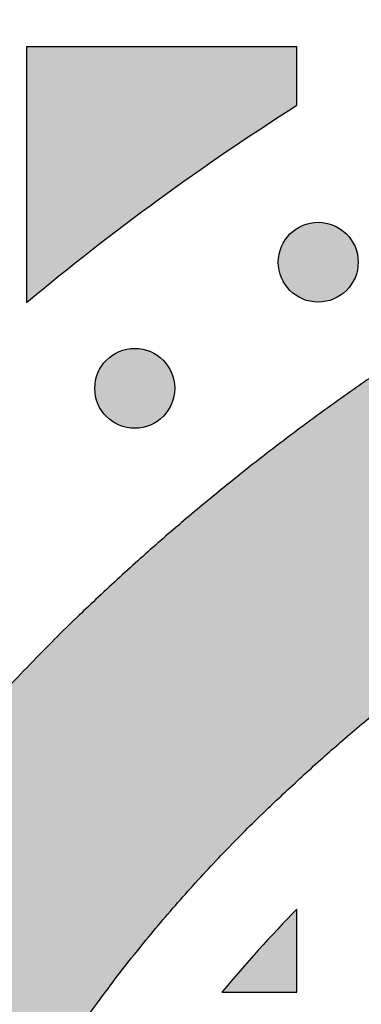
# Model space of a CAD drawing. Header units: millimetres. Extents: x -3873 to -97, y 912 to 4165.
# Tile 429 of 656: x -1863 to -1848, y 2940 to 2983. Entities that reach past the tile are written whole.
import ezdxf

# ---------------------------------------------------------------- set-up
doc = ezdxf.new("R2010")
doc.units = ezdxf.units.MM
doc.layers.add('pattern', color=7, linetype='Continuous', true_color=0x000000)

msp = doc.modelspace()

# ---------------------------------------------------------------- hatches: boundary and pattern name
at = {"layer": 'pattern'}
for points in [[(-1851.002, 2979.65), (-1851.002, 2982.242), (-1863.002, 2982.242), (-1863.002, 2970.89), (-1860.111, 2973.224), (-1857.145, 2975.465), (-1854.107, 2977.608)], [(-1811.438, 2971.708), (-1828.127, 2978.1), (-1830.382, 2977.155), (-1832.618, 2976.154), (-1834.833, 2975.098), (-1837.026, 2973.988), (-1839.193, 2972.825), (-1841.334, 2971.608), (-1843.446, 2970.34), (-1845.528, 2969.021), (-1847.578, 2967.652), (-1849.593, 2966.235), (-1851.573, 2964.771), (-1853.515, 2963.261), (-1855.418, 2961.706), (-1857.281, 2960.109), (-1859.102, 2958.47), (-1860.879, 2956.792), (-1862.015, 2955.67), (-1863.13, 2954.523), (-1864.222, 2953.353), (-1865.291, 2952.158), (-1866.336, 2950.941), (-1867.356, 2949.702), (-1868.351, 2948.441), (-1869.32, 2947.16), (-1870.262, 2945.859), (-1871.176, 2944.539), (-1872.063, 2943.201), (-1872.922, 2941.846), (-1873.751, 2940.475), (-1874.551, 2939.088), (-1875.322, 2937.687), (-1876.062, 2936.272), (-1876.844, 2934.681), (-1877.581, 2933.061), (-1878.273, 2931.413), (-1878.917, 2929.74), (-1879.512, 2928.043), (-1880.059, 2926.324), (-1880.555, 2924.586), (-1880.999, 2922.831), (-1881.393, 2921.061), (-1881.734, 2919.278), (-1882.023, 2917.485), (-1882.259, 2915.685), (-1882.442, 2913.879), (-1882.572, 2912.071), (-1882.65, 2910.262), (-1882.676, 2908.454), (-1882.652, 2906.647), (-1882.575, 2904.838), (-1882.446, 2903.029), (-1882.265, 2901.223), (-1882.03, 2899.423), (-1881.743, 2897.63), (-1881.404, 2895.847), (-1881.012, 2894.077), (-1880.569, 2892.321), (-1880.074, 2890.582), (-1879.529, 2888.863), (-1878.935, 2887.165), (-1878.293, 2885.491), (-1877.603, 2883.843), (-1876.867, 2882.222), (-1876.086, 2880.631), (-1875.347, 2879.216), (-1874.578, 2877.814), (-1873.779, 2876.426), (-1872.951, 2875.054), (-1872.094, 2873.698), (-1871.208, 2872.359), (-1870.294, 2871.039), (-1869.354, 2869.737), (-1868.386, 2868.455), (-1867.392, 2867.193), (-1866.373, 2865.953), (-1865.329, 2864.735), (-1864.261, 2863.54), (-1863.17, 2862.368), (-1862.057, 2861.221), (-1860.921, 2860.098), (-1859.145, 2858.418), (-1857.326, 2856.778), (-1855.464, 2855.179), (-1853.563, 2853.623), (-1851.622, 2852.111), (-1849.643, 2850.645), (-1847.629, 2849.226), (-1845.581, 2847.855), (-1843.5, 2846.534), (-1841.389, 2845.264), (-1839.249, 2844.046), (-1837.083, 2842.88), (-1834.891, 2841.769), (-1832.677, 2840.711), (-1830.442, 2839.708), (-1828.188, 2838.762), (-1811.493, 2845.139), (-1823.672, 2849.879), (-1825.662, 2850.715), (-1827.635, 2851.601), (-1829.59, 2852.534), (-1831.525, 2853.516), (-1833.438, 2854.545), (-1835.327, 2855.621), (-1837.191, 2856.742), (-1839.028, 2857.908), (-1840.837, 2859.118), (-1842.615, 2860.371), (-1844.362, 2861.665), (-1846.075, 2863), (-1847.754, 2864.374), (-1849.398, 2865.786), (-1851.004, 2867.234), (-1852.572, 2868.717), (-1853.532, 2869.666), (-1854.473, 2870.636), (-1855.396, 2871.627), (-1856.299, 2872.637), (-1857.181, 2873.667), (-1858.043, 2874.716), (-1858.883, 2875.782), (-1859.701, 2876.866), (-1860.496, 2877.967), (-1861.269, 2879.083), (-1862.017, 2880.215), (-1862.742, 2881.361), (-1863.442, 2882.521), (-1864.118, 2883.694), (-1864.768, 2884.88), (-1865.393, 2886.076), (-1866.019, 2887.352), (-1866.609, 2888.652), (-1867.162, 2889.975), (-1867.677, 2891.318), (-1868.153, 2892.682), (-1868.59, 2894.063), (-1868.986, 2895.46), (-1869.341, 2896.872), (-1869.655, 2898.295), (-1869.928, 2899.73), (-1870.158, 2901.173), (-1870.346, 2902.622), (-1870.492, 2904.077), (-1870.595, 2905.534), (-1870.657, 2906.992), (-1870.676, 2908.449), (-1870.655, 2909.906), (-1870.593, 2911.364), (-1870.488, 2912.821), (-1870.341, 2914.276), (-1870.152, 2915.725), (-1869.92, 2917.168), (-1869.647, 2918.602), (-1869.331, 2920.025), (-1868.975, 2921.437), (-1868.577, 2922.833), (-1868.139, 2924.214), (-1867.662, 2925.577), (-1867.145, 2926.921), (-1866.591, 2928.243), (-1866, 2929.542), (-1865.373, 2930.817), (-1864.748, 2932.013), (-1864.096, 2933.198), (-1863.42, 2934.37), (-1862.718, 2935.53), (-1861.993, 2936.676), (-1861.243, 2937.807), (-1860.47, 2938.923), (-1859.673, 2940.022), (-1858.854, 2941.106), (-1858.013, 2942.171), (-1857.151, 2943.219), (-1856.268, 2944.248), (-1855.364, 2945.258), (-1854.44, 2946.248), (-1853.498, 2947.217), (-1852.537, 2948.165), (-1850.968, 2949.647), (-1849.36, 2951.094), (-1847.716, 2952.504), (-1846.036, 2953.877), (-1844.321, 2955.21), (-1842.573, 2956.503), (-1840.794, 2957.754), (-1838.984, 2958.962), (-1837.146, 2960.127), (-1835.281, 2961.247), (-1833.391, 2962.321), (-1831.477, 2963.348), (-1829.542, 2964.328), (-1827.586, 2965.26), (-1825.612, 2966.143), (-1823.621, 2966.978)], [(-1848.8, 2973.933), (-1848.828, 2973.961), (-1848.857, 2973.988), (-1848.887, 2974.015), (-1848.918, 2974.041), (-1848.95, 2974.067), (-1848.982, 2974.092), (-1849.015, 2974.117), (-1849.049, 2974.141), (-1849.084, 2974.164), (-1849.12, 2974.187), (-1849.157, 2974.209), (-1849.194, 2974.23), (-1849.232, 2974.251), (-1849.271, 2974.27), (-1849.31, 2974.289), (-1849.35, 2974.307), (-1849.391, 2974.324), (-1849.432, 2974.34), (-1849.474, 2974.355), (-1849.517, 2974.369), (-1849.56, 2974.383), (-1849.603, 2974.395), (-1849.647, 2974.406), (-1849.691, 2974.415), (-1849.736, 2974.424), (-1849.781, 2974.432), (-1849.826, 2974.438), (-1849.872, 2974.444), (-1849.917, 2974.448), (-1849.963, 2974.451), (-1850.009, 2974.452), (-1850.055, 2974.453), (-1850.101, 2974.452), (-1850.147, 2974.451), (-1850.192, 2974.448), (-1850.238, 2974.444), (-1850.284, 2974.438), (-1850.329, 2974.432), (-1850.374, 2974.424), (-1850.418, 2974.415), (-1850.463, 2974.406), (-1850.507, 2974.395), (-1850.55, 2974.383), (-1850.593, 2974.369), (-1850.636, 2974.355), (-1850.677, 2974.34), (-1850.719, 2974.324), (-1850.76, 2974.307), (-1850.8, 2974.289), (-1850.839, 2974.27), (-1850.878, 2974.251), (-1850.916, 2974.23), (-1850.953, 2974.209), (-1850.99, 2974.187), (-1851.025, 2974.164), (-1851.06, 2974.141), (-1851.094, 2974.117), (-1851.128, 2974.092), (-1851.16, 2974.067), (-1851.192, 2974.041), (-1851.222, 2974.015), (-1851.252, 2973.988), (-1851.281, 2973.961), (-1851.309, 2973.933), (-1851.337, 2973.905), (-1851.364, 2973.876), (-1851.391, 2973.846), (-1851.417, 2973.816), (-1851.443, 2973.784), (-1851.468, 2973.751), (-1851.493, 2973.718), (-1851.517, 2973.684), (-1851.54, 2973.649), (-1851.563, 2973.613), (-1851.585, 2973.577), (-1851.606, 2973.54), (-1851.627, 2973.502), (-1851.646, 2973.463), (-1851.665, 2973.424), (-1851.683, 2973.383), (-1851.7, 2973.343), (-1851.716, 2973.301), (-1851.731, 2973.259), (-1851.746, 2973.217), (-1851.759, 2973.174), (-1851.771, 2973.13), (-1851.782, 2973.087), (-1851.792, 2973.042), (-1851.8, 2972.998), (-1851.808, 2972.953), (-1851.814, 2972.907), (-1851.82, 2972.862), (-1851.824, 2972.816), (-1851.827, 2972.771), (-1851.829, 2972.725), (-1851.829, 2972.679), (-1851.829, 2972.633), (-1851.827, 2972.587), (-1851.824, 2972.541), (-1851.82, 2972.495), (-1851.814, 2972.45), (-1851.808, 2972.405), (-1851.8, 2972.36), (-1851.792, 2972.315), (-1851.782, 2972.271), (-1851.771, 2972.227), (-1851.759, 2972.183), (-1851.746, 2972.141), (-1851.731, 2972.098), (-1851.716, 2972.056), (-1851.7, 2972.015), (-1851.683, 2971.974), (-1851.665, 2971.934), (-1851.646, 2971.894), (-1851.627, 2971.856), (-1851.606, 2971.818), (-1851.585, 2971.78), (-1851.563, 2971.744), (-1851.54, 2971.708), (-1851.517, 2971.673), (-1851.493, 2971.639), (-1851.468, 2971.606), (-1851.443, 2971.574), (-1851.417, 2971.542), (-1851.391, 2971.511), (-1851.364, 2971.481), (-1851.337, 2971.452), (-1851.309, 2971.424), (-1851.281, 2971.397), (-1851.252, 2971.369), (-1851.222, 2971.343), (-1851.192, 2971.316), (-1851.16, 2971.291), (-1851.128, 2971.265), (-1851.094, 2971.241), (-1851.06, 2971.217), (-1851.025, 2971.193), (-1850.99, 2971.171), (-1850.953, 2971.149), (-1850.916, 2971.127), (-1850.878, 2971.107), (-1850.839, 2971.087), (-1850.8, 2971.068), (-1850.76, 2971.05), (-1850.719, 2971.033), (-1850.677, 2971.017), (-1850.636, 2971.002), (-1850.593, 2970.988), (-1850.55, 2970.975), (-1850.507, 2970.963), (-1850.463, 2970.952), (-1850.418, 2970.942), (-1850.374, 2970.933), (-1850.329, 2970.926), (-1850.284, 2970.919), (-1850.238, 2970.914), (-1850.192, 2970.91), (-1850.147, 2970.907), (-1850.101, 2970.905), (-1850.055, 2970.904), (-1850.009, 2970.905), (-1849.963, 2970.907), (-1849.917, 2970.91), (-1849.872, 2970.914), (-1849.826, 2970.919), (-1849.781, 2970.926), (-1849.736, 2970.933), (-1849.691, 2970.942), (-1849.647, 2970.952), (-1849.603, 2970.963), (-1849.56, 2970.975), (-1849.517, 2970.988), (-1849.474, 2971.002), (-1849.432, 2971.017), (-1849.391, 2971.033), (-1849.35, 2971.05), (-1849.31, 2971.068), (-1849.271, 2971.087), (-1849.232, 2971.107), (-1849.194, 2971.127), (-1849.157, 2971.149), (-1849.12, 2971.171), (-1849.084, 2971.193), (-1849.049, 2971.217), (-1849.015, 2971.241), (-1848.982, 2971.265), (-1848.95, 2971.291), (-1848.918, 2971.316), (-1848.887, 2971.343), (-1848.857, 2971.369), (-1848.828, 2971.397), (-1848.8, 2971.424), (-1848.773, 2971.452), (-1848.746, 2971.481), (-1848.719, 2971.511), (-1848.693, 2971.542), (-1848.667, 2971.574), (-1848.642, 2971.606), (-1848.617, 2971.639), (-1848.593, 2971.673), (-1848.569, 2971.708), (-1848.547, 2971.744), (-1848.525, 2971.78), (-1848.503, 2971.818), (-1848.483, 2971.856), (-1848.463, 2971.894), (-1848.444, 2971.934), (-1848.427, 2971.974), (-1848.409, 2972.015), (-1848.393, 2972.056), (-1848.378, 2972.098), (-1848.364, 2972.141), (-1848.351, 2972.183), (-1848.339, 2972.227), (-1848.328, 2972.271), (-1848.318, 2972.315), (-1848.309, 2972.36), (-1848.302, 2972.405), (-1848.295, 2972.45), (-1848.29, 2972.495), (-1848.286, 2972.541), (-1848.283, 2972.587), (-1848.281, 2972.633), (-1848.281, 2972.679), (-1848.281, 2972.725), (-1848.283, 2972.771), (-1848.286, 2972.816), (-1848.29, 2972.862), (-1848.295, 2972.907), (-1848.302, 2972.953), (-1848.309, 2972.998), (-1848.318, 2973.042), (-1848.328, 2973.087), (-1848.339, 2973.13), (-1848.351, 2973.174), (-1848.364, 2973.217), (-1848.378, 2973.259), (-1848.393, 2973.301), (-1848.409, 2973.343), (-1848.427, 2973.383), (-1848.444, 2973.424), (-1848.463, 2973.463), (-1848.483, 2973.502), (-1848.503, 2973.54), (-1848.525, 2973.577), (-1848.547, 2973.613), (-1848.569, 2973.649), (-1848.593, 2973.684), (-1848.617, 2973.718), (-1848.642, 2973.751), (-1848.667, 2973.784), (-1848.693, 2973.816), (-1848.719, 2973.846), (-1848.746, 2973.876), (-1848.773, 2973.905)], [(-1856.944, 2968.329), (-1856.972, 2968.357), (-1857.001, 2968.384), (-1857.031, 2968.411), (-1857.061, 2968.437), (-1857.093, 2968.463), (-1857.125, 2968.488), (-1857.159, 2968.513), (-1857.193, 2968.537), (-1857.228, 2968.56), (-1857.263, 2968.583), (-1857.3, 2968.605), (-1857.337, 2968.626), (-1857.375, 2968.647), (-1857.414, 2968.666), (-1857.453, 2968.685), (-1857.493, 2968.703), (-1857.534, 2968.72), (-1857.576, 2968.736), (-1857.618, 2968.751), (-1857.66, 2968.765), (-1857.703, 2968.779), (-1857.746, 2968.791), (-1857.79, 2968.802), (-1857.835, 2968.811), (-1857.879, 2968.82), (-1857.924, 2968.828), (-1857.969, 2968.834), (-1858.015, 2968.84), (-1858.061, 2968.844), (-1858.106, 2968.847), (-1858.152, 2968.848), (-1858.198, 2968.849), (-1858.244, 2968.848), (-1858.29, 2968.847), (-1858.336, 2968.844), (-1858.381, 2968.84), (-1858.427, 2968.834), (-1858.472, 2968.828), (-1858.517, 2968.82), (-1858.562, 2968.811), (-1858.606, 2968.802), (-1858.65, 2968.791), (-1858.693, 2968.779), (-1858.736, 2968.765), (-1858.779, 2968.751), (-1858.821, 2968.736), (-1858.862, 2968.72), (-1858.903, 2968.703), (-1858.943, 2968.685), (-1858.982, 2968.666), (-1859.021, 2968.647), (-1859.059, 2968.626), (-1859.096, 2968.605), (-1859.133, 2968.583), (-1859.169, 2968.56), (-1859.204, 2968.537), (-1859.238, 2968.513), (-1859.271, 2968.488), (-1859.303, 2968.463), (-1859.335, 2968.437), (-1859.366, 2968.411), (-1859.396, 2968.384), (-1859.425, 2968.357), (-1859.453, 2968.329), (-1859.48, 2968.301), (-1859.508, 2968.272), (-1859.534, 2968.242), (-1859.56, 2968.212), (-1859.586, 2968.18), (-1859.611, 2968.148), (-1859.636, 2968.114), (-1859.66, 2968.08), (-1859.684, 2968.045), (-1859.706, 2968.01), (-1859.728, 2967.973), (-1859.75, 2967.936), (-1859.77, 2967.898), (-1859.79, 2967.859), (-1859.809, 2967.82), (-1859.827, 2967.779), (-1859.844, 2967.739), (-1859.86, 2967.697), (-1859.875, 2967.655), (-1859.889, 2967.613), (-1859.902, 2967.57), (-1859.914, 2967.527), (-1859.925, 2967.483), (-1859.935, 2967.438), (-1859.944, 2967.394), (-1859.951, 2967.349), (-1859.958, 2967.303), (-1859.963, 2967.258), (-1859.967, 2967.212), (-1859.97, 2967.167), (-1859.972, 2967.121), (-1859.973, 2967.075), (-1859.972, 2967.029), (-1859.97, 2966.983), (-1859.967, 2966.937), (-1859.963, 2966.892), (-1859.958, 2966.846), (-1859.951, 2966.801), (-1859.944, 2966.756), (-1859.935, 2966.711), (-1859.925, 2966.667), (-1859.914, 2966.623), (-1859.902, 2966.58), (-1859.889, 2966.537), (-1859.875, 2966.494), (-1859.86, 2966.452), (-1859.844, 2966.411), (-1859.827, 2966.37), (-1859.809, 2966.33), (-1859.79, 2966.291), (-1859.77, 2966.252), (-1859.75, 2966.214), (-1859.728, 2966.177), (-1859.706, 2966.14), (-1859.684, 2966.104), (-1859.66, 2966.069), (-1859.636, 2966.035), (-1859.611, 2966.002), (-1859.586, 2965.97), (-1859.56, 2965.938), (-1859.534, 2965.907), (-1859.508, 2965.877), (-1859.48, 2965.848), (-1859.453, 2965.82), (-1859.425, 2965.793), (-1859.396, 2965.765), (-1859.366, 2965.739), (-1859.335, 2965.712), (-1859.303, 2965.687), (-1859.271, 2965.662), (-1859.238, 2965.637), (-1859.204, 2965.613), (-1859.169, 2965.589), (-1859.133, 2965.567), (-1859.096, 2965.545), (-1859.059, 2965.523), (-1859.021, 2965.503), (-1858.982, 2965.483), (-1858.943, 2965.464), (-1858.903, 2965.446), (-1858.862, 2965.429), (-1858.821, 2965.413), (-1858.779, 2965.398), (-1858.736, 2965.384), (-1858.693, 2965.371), (-1858.65, 2965.359), (-1858.606, 2965.348), (-1858.562, 2965.338), (-1858.517, 2965.329), (-1858.472, 2965.322), (-1858.427, 2965.315), (-1858.381, 2965.31), (-1858.336, 2965.306), (-1858.29, 2965.303), (-1858.244, 2965.301), (-1858.198, 2965.3), (-1858.152, 2965.301), (-1858.106, 2965.303), (-1858.061, 2965.306), (-1858.015, 2965.31), (-1857.969, 2965.315), (-1857.924, 2965.322), (-1857.879, 2965.329), (-1857.835, 2965.338), (-1857.79, 2965.348), (-1857.746, 2965.359), (-1857.703, 2965.371), (-1857.66, 2965.384), (-1857.618, 2965.398), (-1857.576, 2965.413), (-1857.534, 2965.429), (-1857.493, 2965.446), (-1857.453, 2965.464), (-1857.414, 2965.483), (-1857.375, 2965.503), (-1857.337, 2965.523), (-1857.3, 2965.545), (-1857.263, 2965.567), (-1857.228, 2965.589), (-1857.193, 2965.613), (-1857.159, 2965.637), (-1857.125, 2965.662), (-1857.093, 2965.687), (-1857.061, 2965.712), (-1857.031, 2965.739), (-1857.001, 2965.765), (-1856.972, 2965.793), (-1856.944, 2965.82), (-1856.916, 2965.848), (-1856.889, 2965.877), (-1856.862, 2965.907), (-1856.836, 2965.938), (-1856.81, 2965.97), (-1856.785, 2966.002), (-1856.76, 2966.035), (-1856.736, 2966.069), (-1856.713, 2966.104), (-1856.69, 2966.14), (-1856.668, 2966.177), (-1856.647, 2966.214), (-1856.626, 2966.252), (-1856.607, 2966.291), (-1856.588, 2966.33), (-1856.57, 2966.37), (-1856.553, 2966.411), (-1856.537, 2966.452), (-1856.522, 2966.494), (-1856.508, 2966.537), (-1856.494, 2966.58), (-1856.482, 2966.623), (-1856.471, 2966.667), (-1856.462, 2966.711), (-1856.453, 2966.756), (-1856.445, 2966.801), (-1856.439, 2966.846), (-1856.433, 2966.892), (-1856.429, 2966.937), (-1856.426, 2966.983), (-1856.425, 2967.029), (-1856.424, 2967.075), (-1856.425, 2967.121), (-1856.426, 2967.167), (-1856.429, 2967.212), (-1856.433, 2967.258), (-1856.439, 2967.303), (-1856.445, 2967.349), (-1856.453, 2967.394), (-1856.462, 2967.438), (-1856.471, 2967.483), (-1856.482, 2967.527), (-1856.494, 2967.57), (-1856.508, 2967.613), (-1856.522, 2967.655), (-1856.537, 2967.697), (-1856.553, 2967.739), (-1856.57, 2967.779), (-1856.588, 2967.82), (-1856.607, 2967.859), (-1856.626, 2967.898), (-1856.647, 2967.936), (-1856.668, 2967.973), (-1856.69, 2968.01), (-1856.713, 2968.045), (-1856.736, 2968.08), (-1856.76, 2968.114), (-1856.785, 2968.148), (-1856.81, 2968.18), (-1856.836, 2968.212), (-1856.862, 2968.242), (-1856.889, 2968.272), (-1856.916, 2968.301)], [(-1854.328, 2940.242), (-1851.002, 2940.242), (-1851.002, 2943.934), (-1851.861, 2943.036), (-1852.702, 2942.121), (-1853.525, 2941.19)]]:
    msp.add_hatch(color=256, dxfattribs=at).paths.add_polyline_path(points, flags=0)

# ---------------------------------------------------------------- linework, layer by layer
for points in [[(-1851.002, 2979.65), (-1851.002, 2982.242), (-1863.002, 2982.242), (-1863.002, 2970.89)], [(-1854.328, 2940.242), (-1851.002, 2940.242), (-1851.002, 2943.934)]]:
    msp.add_lwpolyline(points, dxfattribs=at)
for centre in [(-1850.055, 2972.679), (-1858.198, 2967.075)]:
    msp.add_circle(centre, 1.774, dxfattribs=at)
at = {"layer": 'pattern', "extrusion": (0, 0, -1)}
for centre, radius, start, end in [((1654.409, 2908.708), 250.09, 0.44348, 38.5245), ((1789.645, 2883.008), 114.475, 50.1473, 57.58897)]:
    msp.add_arc(centre, radius, start, end, dxfattribs=at)
at = {"layer": 'pattern'}
msp.add_arc((-1806.916, 2900.869), 61.629, 135.67154, 140.29234, dxfattribs=at)
for points, weights, knots in [([(-1828.127, 2978.1), (-1846.572, 2970.626), (-1860.879, 2956.792), (-1870.181, 2947.797), (-1876.062, 2936.272), (-1882.676, 2923.311), (-1882.676, 2908.454)], [1, 0.981658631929, 1, 0.986392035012, 1, 0.972296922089, 1], [-797.099728, -797.099728, -797.099728, -757.786115, -757.786115, -732.143656, -732.143656, -703.584068, -703.584068, -703.584068]), ([(-1870.676, 2908.449), (-1870.675, 2920.429), (-1865.373, 2930.817), (-1860.401, 2940.561), (-1852.537, 2948.165), (-1839.906, 2960.379), (-1823.621, 2966.978), (-1817.564, 2969.432), (-1811.438, 2971.708)], [1, 0.972308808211, 1, 0.986392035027, 1, 0.98165863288, 1, 0.999892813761, 1], [-499.846142, -499.846142, -499.846142, -476.953856, -476.953856, -455.27524, -455.27524, -420.565339, -420.565339, -407.495595, -407.495595, -407.495595])]:
    msp.add_rational_spline(points, weights, degree=2, knots=knots, dxfattribs=at)

doc.saveas('drawing.dxf')
